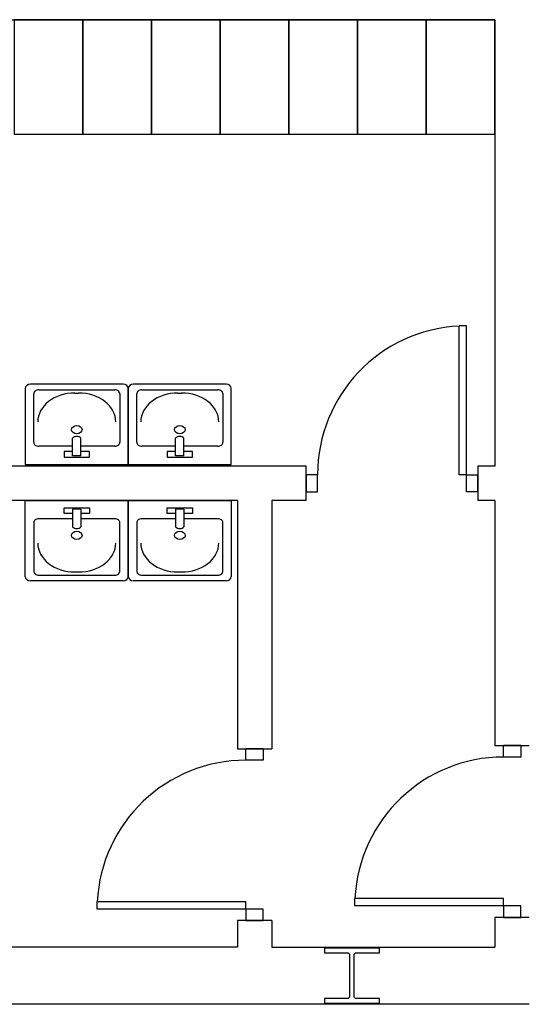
# Model space of a CAD drawing. Header units: millimetres. Extents: x -559 to 10735, y -2326 to 222.
# Tile 423 of 656: x 2625.36 to 2626.52, y -1740.42 to -1738.18. Entities that reach past the tile are written whole.
import ezdxf

# ---------------------------------------------------------------- set-up
doc = ezdxf.new("R2010")
doc.units = ezdxf.units.MM
doc.header["$LTSCALE"] = 4
doc.layers.add('Planta Baixa', color=251, linetype='Continuous')

# ---------------------------------------------------------------- blocks, each defined once
blk = doc.blocks.new('A1138DB-flat-9-flat-1')
at = {"color": 9}
for p, q in [((-0.225, -0.3325), (-0.225, 0)), ((-0.225, 0), (0.225, 0)), ((0.225, 0), (0.225, -0.3325)), ((-0.0551, -0.0563), (-0.0551, -0.0319)), ((-0.0551, -0.0319), (0.0551, -0.0319)), ((-0.018, -0.0382), (-0.018, -0.1144)), ((0.018, -0.0382), (-0.018, -0.0382)), ((0.018, -0.0382), (0.018, -0.1144)), ((0.0551, -0.0319), (0.0551, -0.0563)), ((-0.018, -0.0793), (-0.1657, -0.0793)), ((-0.018, -0.0563), (-0.0551, -0.0563)), ((0.0551, -0.0563), (0.018, -0.0563)), ((0.1657, -0.0793), (0.018, -0.0793)), ((-0.1882, -0.0968), (-0.1882, -0.3081)), ((0.1882, -0.3081), (0.1882, -0.0968)), ((-0.1882, -0.3081), (-0.1882, -0.3081)), ((-0.1657, -0.3256), (0.1657, -0.3256)), ((-0.0082, -0.3116), (0.0082, -0.3116)), ((0.2025, -0.35), (-0.2025, -0.35))]:
    blk.add_line(p, q, dxfattribs=at)
for centre, major_axis, start_param, end_param in [((-0.1657, -0.0968), (-0.0225, 0), 4.712388, 6.283186), ((0.1657, -0.0968), (-0.0225, 0), 3.141592, 4.71239), ((0, -0.1058), (0.0212, 0), 3.694408, 5.73037), ((0, -0.1521), (-0.0232, 0), 1.570796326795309, 7.853981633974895), ((-0.0082, -0.1856), (0.162, 0), 3.141592, 4.71239), ((0.0082, -0.1856), (0.162, 0), 4.712388, 6.283186), ((-0.2025, -0.3325), (-0.0225, 0), 0, 1.570796), ((-0.1657, -0.3081), (0.0225, 0), 3.141592, 4.71239), ((0.1657, -0.3081), (0.0225, 0), 4.712388, 6.283186), ((0.2025, -0.3325), (0.0225, 0), 4.712389, 6.283185)]:
    blk.add_ellipse(centre, major_axis=major_axis, ratio=0.777778, start_param=start_param, end_param=end_param, dxfattribs=at)
blk = doc.blocks.new('A1095D1-flat-26-flat-1')
at = {"color": 9}
for p, q in [((-0.3, 0), (-0.3, -0.5)), ((0, 0), (-0.3, 0)), ((0, -0.5), (0, 0)), ((-0.3, -0.5), (0, -0.5))]:
    blk.add_line(p, q, dxfattribs=at)
blk = doc.blocks.new('A1095D1-flat-25-flat-1')
at = {"color": 9}
for p, q in [((-0.3, 0), (-0.3, -0.5)), ((0, 0), (-0.3, 0)), ((0, -0.5), (0, 0)), ((-0.3, -0.5), (0, -0.5))]:
    blk.add_line(p, q, dxfattribs=at)
blk = doc.blocks.new('A1095D1-flat-24-flat-1')
at = {"color": 9}
for p, q in [((-0.3, 0), (-0.3, -0.5)), ((0, 0), (-0.3, 0)), ((0, -0.5), (0, 0)), ((-0.3, -0.5), (0, -0.5))]:
    blk.add_line(p, q, dxfattribs=at)
blk = doc.blocks.new('A1095D1-flat-23-flat-1')
at = {"color": 9}
for p, q in [((-0.3, 0), (-0.3, -0.5)), ((0, 0), (-0.3, 0)), ((0, -0.5), (0, 0)), ((-0.3, -0.5), (0, -0.5))]:
    blk.add_line(p, q, dxfattribs=at)
blk = doc.blocks.new('A1095D1-flat-22-flat-1')
at = {"color": 9}
for p, q in [((-0.3, 0), (-0.3, -0.5)), ((0, 0), (-0.3, 0)), ((0, -0.5), (0, 0)), ((-0.3, -0.5), (0, -0.5))]:
    blk.add_line(p, q, dxfattribs=at)
blk = doc.blocks.new('A1095D1-flat-20-flat-1')
at = {"color": 9}
for p, q in [((-0.3, 0), (-0.3, -0.5)), ((0, 0), (-0.3, 0)), ((0, -0.5), (0, 0)), ((-0.3, -0.5), (0, -0.5))]:
    blk.add_line(p, q, dxfattribs=at)
blk = doc.blocks.new('A1095D1-flat-19-flat-1')
at = {"color": 9}
for p, q in [((-0.3, 0), (-0.3, -0.5)), ((0, 0), (-0.3, 0)), ((0, -0.5), (0, 0)), ((-0.3, -0.5), (0, -0.5))]:
    blk.add_line(p, q, dxfattribs=at)
blk = doc.blocks.new('AUD18D1S-flat-44-flat-1')
at = {"color": 9}
for p, q in [((-0.075, 0.75), (0.075, 0.75)), ((0.075, 0), (-0.075, 0))]:
    blk.add_line(p, q, dxfattribs=at)
blk = doc.blocks.new('AUD19D1S-flat-44-flat-1')
at = {"color": 9}
for p, q in [((0, 0.75), (0, 0.75)), ((0, 0), (0, 0))]:
    blk.add_line(p, q, dxfattribs=at)
blk = doc.blocks.new('AUD37D1S-flat-115-flat-1')
at = {"color": 9}
for p, q in [((-0.0375, 0.05), (-0.0375, 0)), ((0.0375, 0.05), (-0.0375, 0.05)), ((0.0375, 0), (0.0375, 0.05)), ((-0.0375, 0), (0.0375, 0))]:
    blk.add_line(p, q, dxfattribs=at)
at = {"color": 9, "oblique": 22.6199, "width": 1.083333, "flags": 3}
for p in [(-0.0375, 0.05), (0, 0.05), (0.0375, 0.05)]:
    blk.add_attdef('JAMBPT', p, '', height=0.00588, rotation=146.3099, dxfattribs=at)
at = {"color": 9, "width": 0.666667, "flags": 3}
for p in [(-0.0375, 0.05), (0, 0.05)]:
    blk.add_attdef('JAMBPT', p, '', height=0.0075, rotation=90, dxfattribs=at)
blk = doc.blocks.new('AUD37D1S-flat-114-flat-1')
at = {"color": 9}
for p, q in [((-0.0375, 0), (0.0375, 0)), ((-0.0375, -0.05), (-0.0375, 0)), ((0.0375, 0), (0.0375, -0.05)), ((0.0375, -0.05), (-0.0375, -0.05))]:
    blk.add_line(p, q, dxfattribs=at)
at = {"color": 9, "text_generation_flag": 4, "flags": 3}
for p, height, rotation, width in [((-0.0375, -0.05), 0.00588, 213.6901, 1.083333), ((-0.0375, -0.05), 0.0075, 270, 0.666667), ((0, -0.05), 0.00588, 213.6901, 1.083333), ((0, -0.05), 0.0075, 270, 0.666667), ((0.0375, -0.05), 0.00588, 213.6901, 1.083333)]:
    blk.add_attdef('JAMBPT', p, '', height=height, rotation=rotation, dxfattribs=dict(at, width=width))
blk = doc.blocks.new('AUD41D1S-flat-29-flat-1')
at = {"color": 9}
for p, q in [((0.0375, 0.375), (-0.0375, 0.375)), ((-0.0375, -0.375), (0.0375, -0.375))]:
    blk.add_line(p, q, dxfattribs=at)
blk = doc.blocks.new('AUD29D1S-flat-24-flat-1')
at = {"color": 9}
for p, q in [((-0.65, -0.325), (-0.65, -0.2934)), ((0, -0.2934), (-0.65, -0.2934)), ((0, -0.325), (0, -0.2934)), ((0, -0.325), (-0.65, -0.325))]:
    blk.add_line(p, q, dxfattribs=at)
blk.add_ellipse((0, -0.325), major_axis=(-0.4596, 0.4596), ratio=1, start_param=-0.785398, end_param=0.736768, dxfattribs=at)
blk = doc.blocks.new('AUD18D1S-flat-43-flat-1')
at = {"color": 9}
for p, q in [((-0.075, 0.75), (0.075, 0.75)), ((0.075, 0), (-0.075, 0))]:
    blk.add_line(p, q, dxfattribs=at)
blk = doc.blocks.new('AUD19D1S-flat-43-flat-1')
at = {"color": 9}
for p, q in [((0, 0.75), (0, 0.75)), ((0, 0), (0, 0))]:
    blk.add_line(p, q, dxfattribs=at)
blk = doc.blocks.new('AUD37D1S-flat-113-flat-1')
at = {"color": 9}
for p, q in [((-0.0375, 0.05), (-0.0375, 0)), ((0.0375, 0.05), (-0.0375, 0.05)), ((0.0375, 0), (0.0375, 0.05)), ((-0.0375, 0), (0.0375, 0))]:
    blk.add_line(p, q, dxfattribs=at)
at = {"color": 9, "oblique": 22.6199, "width": 1.083333, "flags": 3}
for p in [(-0.0375, 0.05), (0, 0.05), (0.0375, 0.05)]:
    blk.add_attdef('JAMBPT', p, '', height=0.00588, rotation=146.3099, dxfattribs=at)
at = {"color": 9, "width": 0.666667, "flags": 3}
for p in [(-0.0375, 0.05), (0, 0.05)]:
    blk.add_attdef('JAMBPT', p, '', height=0.0075, rotation=90, dxfattribs=at)
blk = doc.blocks.new('AUD37D1S-flat-112-flat-1')
at = {"color": 9}
for p, q in [((-0.0375, 0), (0.0375, 0)), ((-0.0375, -0.05), (-0.0375, 0)), ((0.0375, 0), (0.0375, -0.05)), ((0.0375, -0.05), (-0.0375, -0.05))]:
    blk.add_line(p, q, dxfattribs=at)
at = {"color": 9, "text_generation_flag": 4, "flags": 3}
for p, height, rotation, width in [((-0.0375, -0.05), 0.00588, 213.6901, 1.083333), ((-0.0375, -0.05), 0.0075, 270, 0.666667), ((0, -0.05), 0.00588, 213.6901, 1.083333), ((0, -0.05), 0.0075, 270, 0.666667), ((0.0375, -0.05), 0.00588, 213.6901, 1.083333)]:
    blk.add_attdef('JAMBPT', p, '', height=height, rotation=rotation, dxfattribs=dict(at, width=width))
blk = doc.blocks.new('AUD41D1S-flat-28-flat-1')
at = {"color": 9}
for p, q in [((0.0375, 0.375), (-0.0375, 0.375)), ((-0.0375, -0.375), (0.0375, -0.375))]:
    blk.add_line(p, q, dxfattribs=at)
blk = doc.blocks.new('AUD29D1S-flat-23-flat-1')
at = {"color": 9}
for p, q in [((-0.65, -0.325), (-0.65, -0.2934)), ((0, -0.2934), (-0.65, -0.2934)), ((0, -0.325), (0, -0.2934)), ((0, -0.325), (-0.65, -0.325))]:
    blk.add_line(p, q, dxfattribs=at)
blk.add_ellipse((0, -0.325), major_axis=(-0.4596, 0.4596), ratio=1, start_param=-0.785398, end_param=0.736768, dxfattribs=at)
blk = doc.blocks.new('AUD18D1S-flat-42-flat-1')
at = {"color": 9}
for p, q in [((0, -0.075), (0, 0.075)), ((0.75, 0.075), (0.75, -0.075))]:
    blk.add_line(p, q, dxfattribs=at)
blk = doc.blocks.new('AUD19D1S-flat-42-flat-1')
at = {"color": 9}
for p, q in [((0, 0), (0, 0)), ((0.75, 0), (0.75, 0))]:
    blk.add_line(p, q, dxfattribs=at)
blk = doc.blocks.new('AUD37D1S-flat-111-flat-1')
at = {"color": 9}
for p, q in [((0, 0.0375), (0, -0.0375)), ((0.05, 0.0375), (0, 0.0375)), ((0.05, -0.0375), (0.05, 0.0375)), ((0, -0.0375), (0.05, -0.0375))]:
    blk.add_line(p, q, dxfattribs=at)
at = {"color": 9, "oblique": 22.6199, "width": 1.083333, "flags": 3}
for p in [(0.05, 0.0375), (0.05, 0), (0.05, -0.0375)]:
    blk.add_attdef('JAMBPT', p, '', height=0.00588, rotation=56.3099, dxfattribs=at)
at = {"color": 9, "width": 0.666667, "flags": 3}
for p in [(0.05, 0.0375), (0.05, 0)]:
    blk.add_attdef('JAMBPT', p, '', height=0.0075, dxfattribs=at)
blk = doc.blocks.new('AUD37D1S-flat-110-flat-1')
at = {"color": 9}
for p, q in [((-0.05, 0.0375), (0, 0.0375)), ((-0.05, -0.0375), (-0.05, 0.0375)), ((0, 0.0375), (0, -0.0375)), ((0, -0.0375), (-0.05, -0.0375))]:
    blk.add_line(p, q, dxfattribs=at)
at = {"color": 9, "text_generation_flag": 4, "flags": 3}
for p, height, rotation, width in [((-0.05, 0.0375), 0.0075, 180, 0.666667), ((-0.05, 0.0375), 0.00588, 123.6901, 1.083333), ((-0.05, 0), 0.0075, 180, 0.666667), ((-0.05, 0), 0.00588, 123.6901, 1.083333), ((-0.05, -0.0375), 0.00588, 123.6901, 1.083333)]:
    blk.add_attdef('JAMBPT', p, '', height=height, rotation=rotation, dxfattribs=dict(at, width=width))
blk = doc.blocks.new('AUD41D1S-flat-27-flat-1')
at = {"color": 9}
for p, q in [((-0.375, 0.0375), (-0.375, -0.0375)), ((0.375, -0.0375), (0.375, 0.0375))]:
    blk.add_line(p, q, dxfattribs=at)
blk = doc.blocks.new('AUD29D1S-flat-22-flat-1')
at = {"color": 9}
for p, q in [((0.325, 0.65), (0.2934, 0.65)), ((0.2934, 0), (0.2934, 0.65)), ((0.325, 0), (0.325, 0.65)), ((0.325, 0), (0.2934, 0))]:
    blk.add_line(p, q, dxfattribs=at)
blk.add_ellipse((0.325, 0), major_axis=(0.4596, -0.4596), ratio=1, start_param=2.404825, end_param=3.926991, dxfattribs=at)
blk = doc.blocks.new('A1138DB-flat-8-flat-1')
at = {"color": 9}
for p, q in [((0.2025, 0.35), (-0.2025, 0.35)), ((-0.225, 0.3325), (-0.225, 0)), ((-0.1882, 0.0968), (-0.1882, 0.3081)), ((-0.1882, 0.3081), (-0.1882, 0.3081)), ((-0.1657, 0.3256), (0.1657, 0.3256)), ((-0.0082, 0.3116), (0.0082, 0.3116)), ((0.1882, 0.3081), (0.1882, 0.0968)), ((0.225, 0), (0.225, 0.3325)), ((-0.018, 0.0382), (-0.018, 0.1144)), ((0.018, 0.0382), (0.018, 0.1144)), ((-0.018, 0.0793), (-0.1657, 0.0793)), ((-0.0551, 0.0563), (-0.0551, 0.0319)), ((-0.018, 0.0563), (-0.0551, 0.0563)), ((0.1657, 0.0793), (0.018, 0.0793)), ((0.0551, 0.0563), (0.018, 0.0563)), ((0.0551, 0.0319), (0.0551, 0.0563)), ((-0.225, 0), (0.225, 0)), ((-0.0551, 0.0319), (0.0551, 0.0319)), ((0.018, 0.0382), (-0.018, 0.0382))]:
    blk.add_line(p, q, dxfattribs=at)
for centre, major_axis, start_param, end_param in [((-0.2025, 0.3325), (-0.0225, 0), -1.570796, 0), ((0.2025, 0.3325), (0.0225, 0), 0, 1.570796), ((-0.1657, 0.3081), (0.0225, 0), 1.570796, 3.141593), ((-0.0082, 0.1856), (0.162, 0), 1.570796, 3.141593), ((0.0082, 0.1856), (0.162, 0), -0.000001, 1.570797), ((0.1657, 0.3081), (0.0225, 0), -0.000001, 1.570797), ((0, 0.1521), (-0.0232, 0), -1.570796, 4.712389), ((-0.1657, 0.0968), (-0.0225, 0), -0.000001, 1.570797), ((0, 0.1058), (0.0212, 0), 0.552816, 2.588777), ((0.1657, 0.0968), (-0.0225, 0), 1.570796, 3.141593)]:
    blk.add_ellipse(centre, major_axis=major_axis, ratio=0.777778, start_param=start_param, end_param=end_param, dxfattribs=at)
blk = doc.blocks.new('A1138DB-flat-7-flat-1')
at = {"color": 9}
for p, q in [((-0.225, -0.3325), (-0.225, 0)), ((-0.225, 0), (0.225, 0)), ((0.225, 0), (0.225, -0.3325)), ((-0.0551, -0.0563), (-0.0551, -0.0319)), ((-0.0551, -0.0319), (0.0551, -0.0319)), ((-0.018, -0.0382), (-0.018, -0.1144)), ((0.018, -0.0382), (-0.018, -0.0382)), ((0.018, -0.0382), (0.018, -0.1144)), ((0.0551, -0.0319), (0.0551, -0.0563)), ((-0.018, -0.0793), (-0.1657, -0.0793)), ((-0.018, -0.0563), (-0.0551, -0.0563)), ((0.0551, -0.0563), (0.018, -0.0563)), ((0.1657, -0.0793), (0.018, -0.0793)), ((-0.1882, -0.0968), (-0.1882, -0.3081)), ((0.1882, -0.3081), (0.1882, -0.0968)), ((-0.1882, -0.3081), (-0.1882, -0.3081)), ((-0.1657, -0.3256), (0.1657, -0.3256)), ((-0.0082, -0.3116), (0.0082, -0.3116)), ((0.2025, -0.35), (-0.2025, -0.35))]:
    blk.add_line(p, q, dxfattribs=at)
for centre, major_axis, start_param, end_param in [((-0.1657, -0.0968), (-0.0225, 0), 4.712388, 6.283186), ((0.1657, -0.0968), (-0.0225, 0), 3.141592, 4.71239), ((0, -0.1058), (0.0212, 0), 3.694408, 5.73037), ((0, -0.1521), (-0.0232, 0), 1.570796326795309, 7.853981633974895), ((-0.0082, -0.1856), (0.162, 0), 3.141592, 4.71239), ((0.0082, -0.1856), (0.162, 0), 4.712388, 6.283186), ((-0.2025, -0.3325), (-0.0225, 0), 0, 1.570796), ((-0.1657, -0.3081), (0.0225, 0), 3.141592, 4.71239), ((0.1657, -0.3081), (0.0225, 0), 4.712388, 6.283186), ((0.2025, -0.3325), (0.0225, 0), 4.712389, 6.283185)]:
    blk.add_ellipse(centre, major_axis=major_axis, ratio=0.777778, start_param=start_param, end_param=end_param, dxfattribs=at)
blk = doc.blocks.new('A1138DB-flat-6-flat-1')
at = {"color": 9}
for p, q in [((0.2025, 0.35), (-0.2025, 0.35)), ((-0.225, 0.3325), (-0.225, 0)), ((-0.1882, 0.0968), (-0.1882, 0.3081)), ((-0.1882, 0.3081), (-0.1882, 0.3081)), ((-0.1657, 0.3256), (0.1657, 0.3256)), ((-0.0082, 0.3116), (0.0082, 0.3116)), ((0.1882, 0.3081), (0.1882, 0.0968)), ((0.225, 0), (0.225, 0.3325)), ((-0.018, 0.0382), (-0.018, 0.1144)), ((0.018, 0.0382), (0.018, 0.1144)), ((-0.018, 0.0793), (-0.1657, 0.0793)), ((-0.0551, 0.0563), (-0.0551, 0.0319)), ((-0.018, 0.0563), (-0.0551, 0.0563)), ((0.1657, 0.0793), (0.018, 0.0793)), ((0.0551, 0.0563), (0.018, 0.0563)), ((0.0551, 0.0319), (0.0551, 0.0563)), ((-0.225, 0), (0.225, 0)), ((-0.0551, 0.0319), (0.0551, 0.0319)), ((0.018, 0.0382), (-0.018, 0.0382))]:
    blk.add_line(p, q, dxfattribs=at)
for centre, major_axis, start_param, end_param in [((-0.2025, 0.3325), (-0.0225, 0), -1.570796, 0), ((0.2025, 0.3325), (0.0225, 0), 0, 1.570796), ((-0.1657, 0.3081), (0.0225, 0), 1.570796, 3.141593), ((-0.0082, 0.1856), (0.162, 0), 1.570796, 3.141593), ((0.0082, 0.1856), (0.162, 0), -0.000001, 1.570797), ((0.1657, 0.3081), (0.0225, 0), -0.000001, 1.570797), ((0, 0.1521), (-0.0232, 0), -1.570796, 4.712389), ((-0.1657, 0.0968), (-0.0225, 0), -0.000001, 1.570797), ((0, 0.1058), (0.0212, 0), 0.552816, 2.588777), ((0.1657, 0.0968), (-0.0225, 0), 1.570796, 3.141593)]:
    blk.add_ellipse(centre, major_axis=major_axis, ratio=0.777778, start_param=start_param, end_param=end_param, dxfattribs=at)

msp = doc.modelspace()

# ---------------------------------------------------------------- linework, layer by layer
at = {"layer": 'Planta Baixa'}
for p, q in [((2624.4387, -1738.1849), (2626.4382, -1738.1849)), ((2624.4387, -1738.1849), (2626.4382, -1738.1849)), ((2626.4382, -1738.1849), (2626.4382, -1739.1977)), ((2626.4382, -1738.1849), (2626.4382, -1739.1977)), ((2626.0099, -1739.1977), (2624.4387, -1739.1977)), ((2626.0099, -1739.1977), (2624.4387, -1739.1977)), ((2626.4382, -1739.1977), (2626.3994, -1739.1977)), ((2626.4382, -1739.1977), (2626.3994, -1739.1977)), ((2625.854, -1739.2756), (2624.4387, -1739.2756)), ((2625.854, -1739.2756), (2624.4387, -1739.2756)), ((2625.854, -1739.2756), (2625.854, -1739.8384)), ((2625.854, -1739.2756), (2625.854, -1739.8384)), ((2625.9319, -1739.2756), (2625.9319, -1739.8384)), ((2626.0099, -1739.2756), (2625.9319, -1739.2756)), ((2625.9319, -1739.2756), (2625.9319, -1739.8384)), ((2626.0099, -1739.2756), (2625.9319, -1739.2756)), ((2626.4382, -1739.2756), (2626.3994, -1739.2756)), ((2626.4382, -1739.2756), (2626.3994, -1739.2756)), ((2626.4382, -1739.2756), (2626.4382, -1739.8313)), ((2626.4382, -1739.2756), (2626.4382, -1739.8313)), ((2626.4382, -1740.2209), (2626.4382, -1740.2883)), ((2626.4382, -1740.2209), (2626.4382, -1740.2883)), ((2625.854, -1740.228), (2625.854, -1740.2883)), ((2625.854, -1740.228), (2625.854, -1740.2883)), ((2625.9319, -1740.228), (2625.9319, -1740.2883)), ((2625.9319, -1740.228), (2625.9319, -1740.2883)), ((2625.854, -1740.2883), (2625.3346, -1740.2883)), ((2625.854, -1740.2883), (2625.3346, -1740.2883)), ((2625.9319, -1740.2883), (2626.4382, -1740.2883)), ((2625.9319, -1740.2883), (2626.4382, -1740.2883)), ((2626.5161, -1740.4182), (2625.3346, -1740.4182)), ((2626.5161, -1740.4182), (2625.3346, -1740.4182))]:
    msp.add_line(p, q, dxfattribs=at)
msp.add_lwpolyline([(2626.176, -1740.4156), (2626.176, -1740.4052), (2626.124, -1740.4052, -0.414214), (2626.1188, -1740.4), (2626.1188, -1740.3065, -0.414214), (2626.124, -1740.3013), (2626.176, -1740.3013), (2626.176, -1740.2909), (2626.0513, -1740.2909), (2626.0513, -1740.3013), (2626.1033, -1740.3013, -0.414214), (2626.1084, -1740.3065), (2626.1084, -1740.4, -0.414214), (2626.1033, -1740.4052), (2626.0513, -1740.4052), (2626.0513, -1740.4156)], format="xyb", close=True, dxfattribs=at)
msp.add_lwpolyline([(2626.176, -1740.4156), (2626.176, -1740.4052), (2626.124, -1740.4052, -0.414214), (2626.1188, -1740.4), (2626.1188, -1740.3065, -0.414214), (2626.124, -1740.3013), (2626.176, -1740.3013), (2626.176, -1740.2909), (2626.0513, -1740.2909), (2626.0513, -1740.3013), (2626.1033, -1740.3013, -0.414214), (2626.1084, -1740.3065), (2626.1084, -1740.4, -0.414214), (2626.1033, -1740.4052), (2626.0513, -1740.4052), (2626.0513, -1740.4156)], format="xyb", close=True, dxfattribs=at)

# ---------------------------------------------------------------- block references
at = {"layer": 'Planta Baixa', "xscale": 0.5193635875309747, "yscale": 0.5193635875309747, "zscale": 0.5193635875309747}
for name, p in [('A1095D1-flat-22-flat-1', (2625.5034, -1738.1849)), ('A1095D1-flat-22-flat-1', (2625.5034, -1738.1849)), ('A1095D1-flat-20-flat-1', (2625.6592, -1738.1849)), ('A1095D1-flat-20-flat-1', (2625.6592, -1738.1849)), ('A1095D1-flat-19-flat-1', (2625.815, -1738.1849)), ('A1095D1-flat-19-flat-1', (2625.815, -1738.1849)), ('A1095D1-flat-24-flat-1', (2625.9708, -1738.1849)), ('A1095D1-flat-24-flat-1', (2625.9708, -1738.1849)), ('A1095D1-flat-23-flat-1', (2626.1266, -1738.1849)), ('A1095D1-flat-23-flat-1', (2626.1266, -1738.1849)), ('A1095D1-flat-25-flat-1', (2626.2824, -1738.1849)), ('A1095D1-flat-25-flat-1', (2626.2824, -1738.1849)), ('A1095D1-flat-26-flat-1', (2626.4382, -1738.1849)), ('A1095D1-flat-26-flat-1', (2626.4382, -1738.1849)), ('AUD29D1S-flat-22-flat-1', (2626.2046, -1739.2171)), ('AUD29D1S-flat-22-flat-1', (2626.2046, -1739.2171)), ('A1138DB-flat-8-flat-1', (2625.4896, -1739.1936)), ('A1138DB-flat-8-flat-1', (2625.4896, -1739.1936)), ('A1138DB-flat-6-flat-1', (2625.7233, -1739.1936)), ('A1138DB-flat-6-flat-1', (2625.7233, -1739.1936)), ('AUD18D1S-flat-42-flat-1', (2626.0099, -1739.2366)), ('AUD18D1S-flat-42-flat-1', (2626.0099, -1739.2366)), ('AUD37D1S-flat-111-flat-1', (2626.0099, -1739.2366)), ('AUD41D1S-flat-27-flat-1', (2626.2046, -1739.2366)), ('AUD37D1S-flat-111-flat-1', (2626.0099, -1739.2366)), ('AUD41D1S-flat-27-flat-1', (2626.2046, -1739.2366)), ('AUD37D1S-flat-110-flat-1', (2626.3994, -1739.2366)), ('AUD37D1S-flat-110-flat-1', (2626.3994, -1739.2366)), ('AUD19D1S-flat-42-flat-1', (2626.0099, -1739.2366)), ('AUD19D1S-flat-42-flat-1', (2626.0099, -1739.2366)), ('A1138DB-flat-9-flat-1', (2625.4896, -1739.2756)), ('A1138DB-flat-9-flat-1', (2625.4896, -1739.2756)), ('A1138DB-flat-7-flat-1', (2625.7233, -1739.2756)), ('A1138DB-flat-7-flat-1', (2625.7233, -1739.2756)), ('AUD18D1S-flat-44-flat-1', (2625.8929, -1740.228)), ('AUD18D1S-flat-44-flat-1', (2625.8929, -1740.228)), ('AUD37D1S-flat-114-flat-1', (2625.8929, -1739.8384)), ('AUD41D1S-flat-29-flat-1', (2625.8929, -1740.0332)), ('AUD37D1S-flat-114-flat-1', (2625.8929, -1739.8384)), ('AUD41D1S-flat-29-flat-1', (2625.8929, -1740.0332)), ('AUD19D1S-flat-44-flat-1', (2625.8929, -1740.228)), ('AUD19D1S-flat-44-flat-1', (2625.8929, -1740.228)), ('AUD18D1S-flat-43-flat-1', (2626.4772, -1740.2209)), ('AUD18D1S-flat-43-flat-1', (2626.4772, -1740.2209)), ('AUD37D1S-flat-112-flat-1', (2626.4772, -1739.8313)), ('AUD41D1S-flat-28-flat-1', (2626.4772, -1740.0261)), ('AUD37D1S-flat-112-flat-1', (2626.4772, -1739.8313)), ('AUD41D1S-flat-28-flat-1', (2626.4772, -1740.0261)), ('AUD19D1S-flat-43-flat-1', (2626.4772, -1740.2209)), ('AUD19D1S-flat-43-flat-1', (2626.4772, -1740.2209)), ('AUD29D1S-flat-24-flat-1', (2625.8734, -1740.0332)), ('AUD29D1S-flat-24-flat-1', (2625.8734, -1740.0332)), ('AUD29D1S-flat-23-flat-1', (2626.4577, -1740.0261)), ('AUD29D1S-flat-23-flat-1', (2626.4577, -1740.0261)), ('AUD37D1S-flat-115-flat-1', (2625.8929, -1740.228)), ('AUD37D1S-flat-115-flat-1', (2625.8929, -1740.228)), ('AUD37D1S-flat-113-flat-1', (2626.4772, -1740.2209)), ('AUD37D1S-flat-113-flat-1', (2626.4772, -1740.2209))]:
    msp.add_blockref(name, p, dxfattribs=at)

doc.saveas('drawing.dxf')
